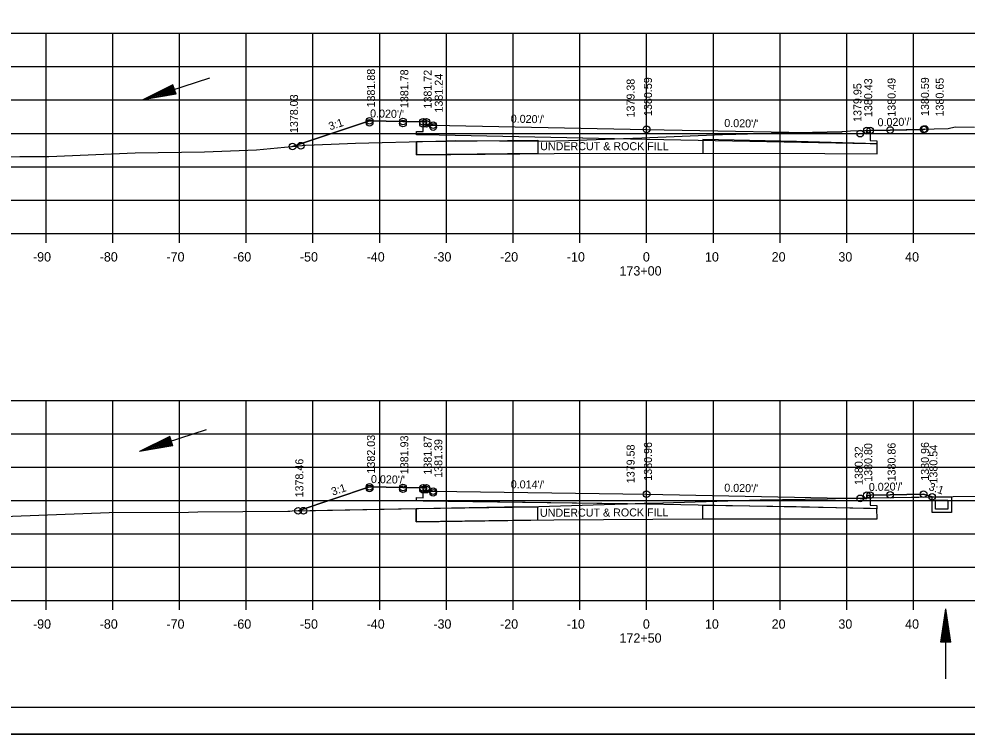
# Model space of a CAD drawing. Extents: x 1374311 to 1383814, y 384102 to 406278.
# Drawn here: x 1382546 to 1382688.1, y 396038.2 to 396145.3 of the extents above; entities that cross this region are included whole.
import ezdxf

# ---------------------------------------------------------------- set-up
doc = ezdxf.new("R2010")
doc.units = 0
for name, color, linetype in [('R_Axis', 7, 'Continuous'), ('R_Axis Annot', 7, 'Continuous'), ('R_Border', 7, 'Continuous'), ('R_Draft', 7, 'Continuous'), ('R_Exist Surface', 7, 'Continuous'), ('R_Fin Surface', 7, 'Continuous'), ('R_Grid', 7, 'Continuous'), ('R_No Plot', 7, 'Continuous'), ('R_Water', 7, 'Continuous'), ('R_Xsect Elev', 7, 'Continuous'), ('R_Xsect Slope', 7, 'Continuous')]:
    doc.layers.add(name, color=color, linetype=linetype)

msp = doc.modelspace()

# ---------------------------------------------------------------- linework, layer by layer
at = {"layer": 'R_Axis'}
for p, q in [((1382500.07, 396113.19), (1382780.07, 396113.19)), ((1382550.07, 396111.79), (1382550.07, 396113.19)), ((1382560.07, 396111.79), (1382560.07, 396113.19)), ((1382570.07, 396111.79), (1382570.07, 396113.19)), ((1382580.07, 396111.79), (1382580.07, 396113.19)), ((1382590.07, 396111.79), (1382590.07, 396113.19)), ((1382600.07, 396111.79), (1382600.07, 396113.19)), ((1382610.07, 396111.79), (1382610.07, 396113.19)), ((1382620.07, 396111.79), (1382620.07, 396113.19)), ((1382630.07, 396111.79), (1382630.07, 396113.19)), ((1382640.07, 396111.79), (1382640.07, 396113.19)), ((1382650.07, 396111.79), (1382650.07, 396113.19)), ((1382660.07, 396111.79), (1382660.07, 396113.19)), ((1382670.07, 396111.79), (1382670.07, 396113.19)), ((1382680.07, 396111.79), (1382680.07, 396113.19)), ((1382500.07, 396058.19), (1382780.07, 396058.19)), ((1382550.07, 396056.79), (1382550.07, 396058.19)), ((1382560.07, 396056.79), (1382560.07, 396058.19)), ((1382570.07, 396056.79), (1382570.07, 396058.19)), ((1382580.07, 396056.79), (1382580.07, 396058.19)), ((1382590.07, 396056.79), (1382590.07, 396058.19)), ((1382600.07, 396056.79), (1382600.07, 396058.19)), ((1382610.07, 396056.79), (1382610.07, 396058.19)), ((1382620.07, 396056.79), (1382620.07, 396058.19)), ((1382630.07, 396056.79), (1382630.07, 396058.19)), ((1382640.07, 396056.79), (1382640.07, 396058.19)), ((1382650.07, 396056.79), (1382650.07, 396058.19)), ((1382660.07, 396056.79), (1382660.07, 396058.19)), ((1382670.07, 396056.79), (1382670.07, 396058.19)), ((1382680.07, 396056.79), (1382680.07, 396058.19))]:
    msp.add_line(p, q, dxfattribs=at)
at = {"layer": 'R_Border'}
msp.add_line((1382798.25, 396042.19), (1382482.07, 396042.19), dxfattribs=at)
at = {"layer": 'R_Draft'}
for p, q in [((1382569.08, 396135.47), (1382564.56, 396133.22)), ((1382569.12, 396135.36), (1382565.35, 396133.48)), ((1382569.16, 396135.23), (1382566.17, 396133.74)), ((1382569.47, 396134.29), (1382566.17, 396133.74)), ((1382569.2, 396135.12), (1382566.96, 396134)), ((1382569.43, 396134.41), (1382566.96, 396134)), ((1382569.24, 396134.99), (1382567.77, 396134.26)), ((1382569.39, 396134.53), (1382567.77, 396134.26)), ((1382569.28, 396134.87), (1382568.56, 396134.52)), ((1382569.35, 396134.65), (1382568.56, 396134.52)), ((1382569.55, 396134.05), (1382569.08, 396135.47)), ((1382569.55, 396134.05), (1382564.56, 396133.22)), ((1382569.51, 396134.17), (1382565.35, 396133.48)), ((1382568.61, 396082.8), (1382564.08, 396080.55)), ((1382568.64, 396082.68), (1382564.88, 396080.8)), ((1382568.68, 396082.56), (1382565.69, 396081.07)), ((1382568.72, 396082.44), (1382566.49, 396081.32)), ((1382568.95, 396081.73), (1382566.49, 396081.32)), ((1382568.76, 396082.32), (1382567.29, 396081.59)), ((1382568.91, 396081.86), (1382567.29, 396081.59)), ((1382568.8, 396082.2), (1382568.09, 396081.84)), ((1382568.87, 396081.98), (1382568.09, 396081.84)), ((1382569.07, 396081.37), (1382568.61, 396082.8)), ((1382569.07, 396081.37), (1382564.08, 396080.55)), ((1382569.03, 396081.49), (1382564.88, 396080.8)), ((1382568.99, 396081.61), (1382565.69, 396081.07)), ((1382684.16, 396051.97), (1382684.91, 396056.97)), ((1382684.29, 396051.97), (1382684.91, 396056.14)), ((1382685.66, 396051.97), (1382684.91, 396056.97)), ((1382685.54, 396051.97), (1382684.91, 396056.14)), ((1382684.41, 396051.97), (1382684.91, 396055.28)), ((1382685.41, 396051.97), (1382684.91, 396055.28)), ((1382684.54, 396051.97), (1382684.91, 396054.45)), ((1382684.67, 396051.97), (1382684.91, 396053.6)), ((1382685.28, 396051.97), (1382684.91, 396054.45)), ((1382685.15, 396051.97), (1382684.91, 396053.6)), ((1382685.66, 396051.97), (1382684.16, 396051.97)), ((1382684.79, 396051.97), (1382684.91, 396052.76)), ((1382685.03, 396051.97), (1382684.91, 396052.76))]:
    msp.add_line(p, q, dxfattribs=at)
at = {"layer": 'R_Exist Surface'}
for points in [[(1382534.23, 396124.35), (1382546.13, 396124.71), (1382550.47, 396124.74), (1382563.4, 396125.27), (1382573.83, 396125.41), (1382581.62, 396125.74), (1382588.93, 396126.4), (1382592.79, 396126.58), (1382596.43, 396126.7), (1382608.46, 396127.02), (1382611.5, 396127.12), (1382624.5, 396127.01), (1382628.35, 396127.11), (1382639.35, 396127.54), (1382651.45, 396128.01), (1382653.42, 396128.07), (1382660.51, 396128.29), (1382669.31, 396128.49), (1382670.63, 396128.55), (1382685.25, 396128.94), (1382686.32, 396129.17), (1382689.22, 396129.14)], [(1382500.07, 396069.22), (1382504.71, 396069.43), (1382539.01, 396070.61), (1382544.1, 396070.77), (1382545.03, 396070.83), (1382559.53, 396071.4), (1382571.41, 396071.46), (1382572.79, 396071.48), (1382586.29, 396071.62), (1382586.59, 396071.62), (1382586.96, 396071.63), (1382618.75, 396072.22), (1382622.25, 396072.26), (1382636.98, 396072.68), (1382639.7, 396072.77), (1382642.52, 396072.85), (1382657.08, 396073.27), (1382667.17, 396073.46), (1382668.37, 396073.5), (1382669.62, 396073.53), (1382684.61, 396073.76), (1382686.02, 396073.77), (1382700.94, 396074)]]:
    msp.add_lwpolyline(points, dxfattribs=at)
at = {"layer": 'R_Fin Surface'}
for points in [[(1382587.02, 396126.23), (1382598.56, 396130.07), (1382603.56, 396129.97), (1382606.56, 396129.91), (1382607.06, 396129.91), (1382607.07, 396129.41), (1382608.07, 396129.43), (1382640.07, 396128.79), (1382672.07, 396128.15), (1382673.07, 396128.13), (1382673.08, 396128.63), (1382673.58, 396128.63), (1382676.58, 396128.69), (1382681.58, 396128.79), (1382681.76, 396128.84)], [(1382587.02, 396126.23), (1382587.02, 396126.23), (1382598.56, 396130.07), (1382598.56, 396130.07), (1382603.56, 396129.97), (1382606.56, 396129.91), (1382606.56, 396129.91), (1382606.56, 396129.91), (1382607.06, 396129.91), (1382607.07, 396129.41), (1382607.07, 396129.41), (1382608.07, 396129.43), (1382640.07, 396128.79), (1382640.07, 396128.79), (1382672.07, 396128.15), (1382672.07, 396128.15), (1382672.07, 396128.15), (1382673.07, 396128.13), (1382673.08, 396128.63), (1382673.08, 396128.63), (1382673.58, 396128.63), (1382676.58, 396128.69), (1382676.58, 396128.69), (1382676.58, 396128.69), (1382681.58, 396128.79), (1382681.76, 396128.84), (1382681.76, 396128.84)], [(1382673.58, 396128.63), (1382673.59, 396127.1), (1382674.59, 396127.09), (1382674.58, 396126.59), (1382673.58, 396126.61), (1382640.07, 396127.29), (1382606.56, 396127.97), (1382605.56, 396127.99), (1382605.57, 396128.49), (1382606.57, 396128.45), (1382606.56, 396129.91)], [(1382605.56, 396126.98), (1382605.56, 396124.98), (1382626.21, 396125.19), (1382648.47, 396125.24)], [(1382587.83, 396071.65), (1382598.56, 396075.23), (1382603.56, 396075.13), (1382606.56, 396075.07), (1382607.06, 396075.07), (1382607.07, 396074.57), (1382608.07, 396074.59), (1382640.07, 396074.15), (1382672.07, 396073.51), (1382673.07, 396073.49), (1382673.08, 396073.99), (1382673.58, 396073.99), (1382676.58, 396074.05), (1382681.58, 396074.15), (1382682.85, 396073.73)], [(1382587.83, 396071.65), (1382587.83, 396071.65), (1382598.56, 396075.23), (1382598.56, 396075.23), (1382603.56, 396075.13), (1382606.56, 396075.07), (1382606.56, 396075.07), (1382606.56, 396075.07), (1382607.06, 396075.07), (1382607.07, 396074.57), (1382607.07, 396074.57), (1382608.07, 396074.59), (1382640.07, 396074.15), (1382640.07, 396074.15), (1382672.07, 396073.51), (1382672.07, 396073.51), (1382672.07, 396073.51), (1382673.07, 396073.49), (1382673.08, 396073.99), (1382673.08, 396073.99), (1382673.58, 396073.99), (1382676.58, 396074.05), (1382676.58, 396074.05), (1382676.58, 396074.05), (1382681.58, 396074.15), (1382681.58, 396074.15), (1382682.85, 396073.73)], [(1382673.58, 396073.99), (1382673.59, 396072.47), (1382674.59, 396072.46), (1382674.58, 396071.96), (1382673.58, 396071.98), (1382640.07, 396072.65), (1382606.56, 396073.11), (1382605.56, 396073.12), (1382605.57, 396073.62), (1382606.57, 396073.59), (1382606.56, 396075.07)], [(1382605.52, 396071.98), (1382605.53, 396069.98), (1382626.18, 396070.28), (1382648.44, 396070.44)]]:
    msp.add_lwpolyline(points, dxfattribs=at)
for points in [[(1382605.56, 396126.98), (1382623.77, 396127.17), (1382623.77, 396125.17), (1382605.56, 396124.98)], [(1382648.49, 396127.19), (1382648.47, 396125.24), (1382666.78, 396125.15), (1382674.64, 396125.12), (1382674.61, 396126.61), (1382662.51, 396126.96), (1382648.49, 396127.27)], [(1382605.52, 396071.98), (1382623.73, 396072.25), (1382623.74, 396070.25), (1382605.53, 396069.98)], [(1382648.45, 396072.38), (1382648.44, 396070.44), (1382666.75, 396070.43), (1382674.61, 396070.43), (1382674.57, 396071.92), (1382662.48, 396072.22), (1382648.45, 396072.46)]]:
    msp.add_lwpolyline(points, close=True, dxfattribs=at)
at = {"layer": 'R_Grid'}
for p, q in [((1382500.07, 396143.19), (1382780.07, 396143.19)), ((1382550.07, 396113.19), (1382550.07, 396143.19)), ((1382560.07, 396113.19), (1382560.07, 396143.19)), ((1382570.07, 396113.19), (1382570.07, 396143.19)), ((1382580.07, 396113.19), (1382580.07, 396143.19)), ((1382590.07, 396113.19), (1382590.07, 396143.19)), ((1382600.07, 396113.19), (1382600.07, 396143.19)), ((1382610.07, 396113.19), (1382610.07, 396143.19)), ((1382620.07, 396113.19), (1382620.07, 396143.19)), ((1382630.07, 396113.19), (1382630.07, 396143.19)), ((1382640.07, 396113.19), (1382640.07, 396143.19)), ((1382650.07, 396113.19), (1382650.07, 396143.19)), ((1382660.07, 396113.19), (1382660.07, 396143.19)), ((1382670.07, 396113.19), (1382670.07, 396143.19)), ((1382680.07, 396113.19), (1382680.07, 396143.19)), ((1382500.07, 396138.19), (1382780.07, 396138.19)), ((1382500.07, 396133.19), (1382780.07, 396133.19)), ((1382500.07, 396128.19), (1382780.07, 396128.19)), ((1382500.07, 396123.19), (1382780.07, 396123.19)), ((1382500.07, 396118.19), (1382780.07, 396118.19)), ((1382500.07, 396113.19), (1382780.07, 396113.19)), ((1382500.07, 396088.19), (1382780.07, 396088.19)), ((1382550.07, 396058.19), (1382550.07, 396088.19)), ((1382560.07, 396058.19), (1382560.07, 396088.19)), ((1382570.07, 396058.19), (1382570.07, 396088.19)), ((1382580.07, 396058.19), (1382580.07, 396088.19)), ((1382590.07, 396058.19), (1382590.07, 396088.19)), ((1382600.07, 396058.19), (1382600.07, 396088.19)), ((1382610.07, 396058.19), (1382610.07, 396088.19)), ((1382620.07, 396058.19), (1382620.07, 396088.19)), ((1382630.07, 396058.19), (1382630.07, 396088.19)), ((1382640.07, 396058.19), (1382640.07, 396088.19)), ((1382650.07, 396058.19), (1382650.07, 396088.19)), ((1382660.07, 396058.19), (1382660.07, 396088.19)), ((1382670.07, 396058.19), (1382670.07, 396088.19)), ((1382680.07, 396058.19), (1382680.07, 396088.19)), ((1382500.07, 396083.19), (1382780.07, 396083.19)), ((1382500.07, 396078.19), (1382780.07, 396078.19)), ((1382500.07, 396073.19), (1382780.07, 396073.19)), ((1382500.07, 396068.19), (1382780.07, 396068.19)), ((1382500.07, 396063.19), (1382780.07, 396063.19)), ((1382500.07, 396058.19), (1382780.07, 396058.19))]:
    msp.add_line(p, q, dxfattribs=at)
at = {"layer": 'R_No Plot'}
msp.add_line((1382469.67, 396038.21), (1382803, 396038.21), dxfattribs=at)
for points in [[(1382469.66, 396251.55), (1382803, 396251.55), (1382803, 396038.21), (1382469.66, 396038.21)], [(1382715.99, 396247.65), (1382715.99, 396237.77), (1382751.72, 396237.77), (1382751.72, 396234.85), (1382774.92, 396234.85), (1382774.92, 396210.52), (1382798.25, 396210.52), (1382798.25, 396042.19), (1382482.07, 396042.19), (1382482.07, 396247.65)], [(1382587.02, 396126.23), (1382588.93, 396126.4), (1382592.79, 396126.58), (1382596.43, 396126.7), (1382608.46, 396127.02), (1382611.5, 396127.12), (1382624.5, 396127.01), (1382628.35, 396127.11), (1382635.28, 396127.38), (1382606.56, 396127.97), (1382605.56, 396127.99), (1382605.57, 396128.49), (1382606.57, 396128.45), (1382606.56, 396129.91), (1382603.56, 396129.97), (1382598.56, 396130.07)], [(1382635.28, 396127.38), (1382639.35, 396127.54), (1382651.45, 396128.01), (1382653.42, 396128.07), (1382660.51, 396128.29), (1382669.31, 396128.49), (1382670.63, 396128.55), (1382681.76, 396128.84), (1382681.58, 396128.79), (1382676.58, 396128.69), (1382673.58, 396128.63), (1382673.59, 396127.1), (1382674.59, 396127.09), (1382674.58, 396126.59), (1382673.58, 396126.61), (1382640.07, 396127.29)], [(1382587.83, 396071.65), (1382618.75, 396072.22), (1382622.25, 396072.26), (1382636.98, 396072.68), (1382637.22, 396072.69), (1382606.56, 396073.11), (1382605.56, 396073.12), (1382605.57, 396073.62), (1382606.57, 396073.59), (1382606.56, 396075.07), (1382603.56, 396075.13), (1382598.56, 396075.23), (1382587.83, 396071.65)], [(1382637.22, 396072.69), (1382639.7, 396072.77), (1382642.52, 396072.85), (1382657.08, 396073.27), (1382667.17, 396073.46), (1382668.37, 396073.5), (1382669.62, 396073.53), (1382673.58, 396073.59), (1382673.59, 396072.47), (1382674.59, 396072.46), (1382674.58, 396071.96), (1382673.58, 396071.98), (1382640.07, 396072.65)], [(1382673.58, 396073.59), (1382682.85, 396073.73), (1382681.58, 396074.15), (1382676.58, 396074.05), (1382673.58, 396073.99)]]:
    msp.add_lwpolyline(points, close=True, dxfattribs=at)
for centre in [(1382598.56, 396130.07), (1382598.56, 396130.07), (1382598.56, 396129.78), (1382603.56, 396129.97), (1382603.56, 396129.97), (1382603.56, 396129.68), (1382606.56, 396129.91), (1382606.56, 396129.62), (1382607.06, 396129.91), (1382607.06, 396129.91), (1382607.06, 396129.62), (1382608.07, 396129.43), (1382608.07, 396129.43), (1382608.07, 396129.14), (1382640.07, 396128.79), (1382640.07, 396128.79), (1382640.07, 396128.79), (1382672.07, 396128.15), (1382672.07, 396128.15), (1382672.07, 396128.15), (1382673.08, 396128.63), (1382673.08, 396128.63), (1382673.08, 396128.63), (1382673.58, 396128.63), (1382673.58, 396128.63), (1382676.58, 396128.69), (1382676.58, 396128.69), (1382676.58, 396128.69), (1382681.58, 396128.79), (1382681.58, 396128.79), (1382681.58, 396128.79), (1382681.76, 396128.84), (1382681.76, 396128.84), (1382681.76, 396128.84), (1382587.02, 396126.23), (1382587.02, 396126.23), (1382587.02, 396126.23), (1382587.02, 396126.23), (1382588.23, 396126.34), (1382588.23, 396126.34), (1382598.56, 396075.23), (1382598.56, 396075.23), (1382598.56, 396074.98), (1382603.56, 396075.13), (1382603.56, 396075.13), (1382603.56, 396074.88), (1382606.56, 396075.07), (1382606.56, 396074.82), (1382607.06, 396075.07), (1382607.06, 396075.07), (1382607.06, 396074.82), (1382608.07, 396074.59), (1382608.07, 396074.59), (1382608.07, 396074.34), (1382640.07, 396074.15), (1382640.07, 396074.15), (1382640.07, 396074.15), (1382681.58, 396074.15), (1382681.58, 396074.15), (1382681.58, 396074.15), (1382672.07, 396073.51), (1382672.07, 396073.51), (1382672.07, 396073.51), (1382673.08, 396073.99), (1382673.08, 396073.99), (1382673.08, 396073.99), (1382673.58, 396073.99), (1382673.58, 396073.99), (1382676.58, 396074.05), (1382676.58, 396074.05), (1382676.58, 396074.05), (1382682.85, 396073.73), (1382682.85, 396073.73), (1382682.85, 396073.73), (1382587.83, 396071.65), (1382587.83, 396071.65), (1382587.83, 396071.65), (1382587.83, 396071.65), (1382588.63, 396071.66), (1382588.63, 396071.66)]:
    msp.add_circle(centre, 0.5, dxfattribs=at)
at = {"layer": 'R_Water'}
for p, q in [((1382574.55, 396136.46), (1382564.56, 396133.22)), ((1382574.07, 396083.79), (1382564.08, 396080.55)), ((1382684.91, 396046.47), (1382684.91, 396056.97))]:
    msp.add_line(p, q, dxfattribs=at)
for points in [[(1382682.85, 396073.73), (1382685.75, 396073.73), (1382685.75, 396071.39), (1382682.85, 396071.39)], [(1382683.35, 396073.23), (1382685.21, 396073.23), (1382685.21, 396071.89), (1382683.35, 396071.89)]]:
    msp.add_lwpolyline(points, close=True, dxfattribs=at)

# ---------------------------------------------------------------- texts
at = {"layer": 'R_Axis Annot'}
for s, p in [('-90', (1382548.11, 396108.99)), ('-80', (1382558.11, 396108.99)), ('-70', (1382568.11, 396108.99)), ('-60', (1382578.11, 396108.99)), ('-50', (1382588.11, 396108.99)), ('-40', (1382598.11, 396108.99)), ('-30', (1382608.11, 396108.99)), ('-20', (1382618.11, 396108.99)), ('-10', (1382628.11, 396108.99)), ('0', (1382639.51, 396108.99)), ('10', (1382648.81, 396108.99)), ('20', (1382658.81, 396108.99)), ('30', (1382668.81, 396108.99)), ('40', (1382678.81, 396108.99)), ('173+00', (1382636.01, 396106.89)), ('-90', (1382548.11, 396053.99)), ('-80', (1382558.11, 396053.99)), ('-70', (1382568.11, 396053.99)), ('-60', (1382578.11, 396053.99)), ('-50', (1382588.11, 396053.99)), ('-40', (1382598.11, 396053.99)), ('-30', (1382608.11, 396053.99)), ('-20', (1382618.11, 396053.99)), ('-10', (1382628.11, 396053.99)), ('0', (1382639.51, 396053.99)), ('10', (1382648.81, 396053.99)), ('20', (1382658.81, 396053.99)), ('30', (1382668.81, 396053.99)), ('40', (1382678.81, 396053.99)), ('172+50', (1382636.01, 396051.89))]:
    msp.add_text(s, height=1.4, dxfattribs=at).set_placement(p)
at = {"layer": 'R_Fin Surface'}
for rotation, p in [(359.9804, (1382624.12, 396125.67)), (0.2455, (1382624.09, 396070.75))]:
    msp.add_text('UNDERCUT & ROCK FILL', height=1.2, rotation=rotation, dxfattribs=at).set_placement(p)
at = {"layer": 'R_Xsect Elev'}
for s, p in [('1381.88', (1382599.36, 396132.07)), ('1381.78', (1382604.36, 396131.97)), ('1381.72', (1382607.86, 396131.91)), ('1381.24', (1382609.52, 396131.31)), ('1379.38', (1382638.27, 396130.57)), ('1380.59', (1382640.87, 396130.79)), ('1380.43', (1382673.88, 396130.63)), ('1380.49', (1382677.38, 396130.69)), ('1380.59', (1382682.38, 396130.79)), ('1380.65', (1382684.59, 396130.72)), ('1379.95', (1382672.27, 396129.9)), ('1378.03', (1382587.82, 396128.23)), ('1382.03', (1382599.36, 396077.23)), ('1381.93', (1382604.36, 396077.13)), ('1381.87', (1382607.86, 396077.07)), ('1381.39', (1382609.46, 396076.59)), ('1380.96', (1382640.87, 396076.15)), ('1380.80', (1382673.88, 396075.99)), ('1380.86', (1382677.38, 396076.05)), ('1380.96', (1382682.38, 396076.15)), ('1379.58', (1382638.27, 396075.78)), ('1380.32', (1382672.46, 396075.51)), ('1380.54', (1382683.65, 396075.73)), ('1378.46', (1382588.63, 396073.65))]:
    msp.add_text(s, height=1.2, rotation=90, dxfattribs=at).set_placement(p)
at = {"layer": 'R_Xsect Slope'}
for s, rotation, p in [("0.020'/'", 358.8542, (1382598.62, 396130.59)), ('3:1', 18.4349, (1382592.63, 396128.63)), ("0.020'/'", 358.837, (1382619.7, 396129.8)), ("0.020'/'", 358.8542, (1382651.7, 396129.15)), ("0.020'/'", 1.1458, (1382674.69, 396129.25)), ("0.020'/'", 358.8542, (1382598.75, 396075.81)), ("0.014'/'", 359.2228, (1382619.7, 396075.03)), ('3:1', 18.4349, (1382593.04, 396073.91)), ("0.020'/'", 358.8542, (1382651.7, 396074.52)), ("0.020'/'", 1.1458, (1382673.38, 396074.61)), ('3:1', 341.5651, (1382682.26, 396074.78))]:
    msp.add_text(s, height=1.2, rotation=rotation, dxfattribs=at).set_placement(p)

doc.saveas('drawing.dxf')
